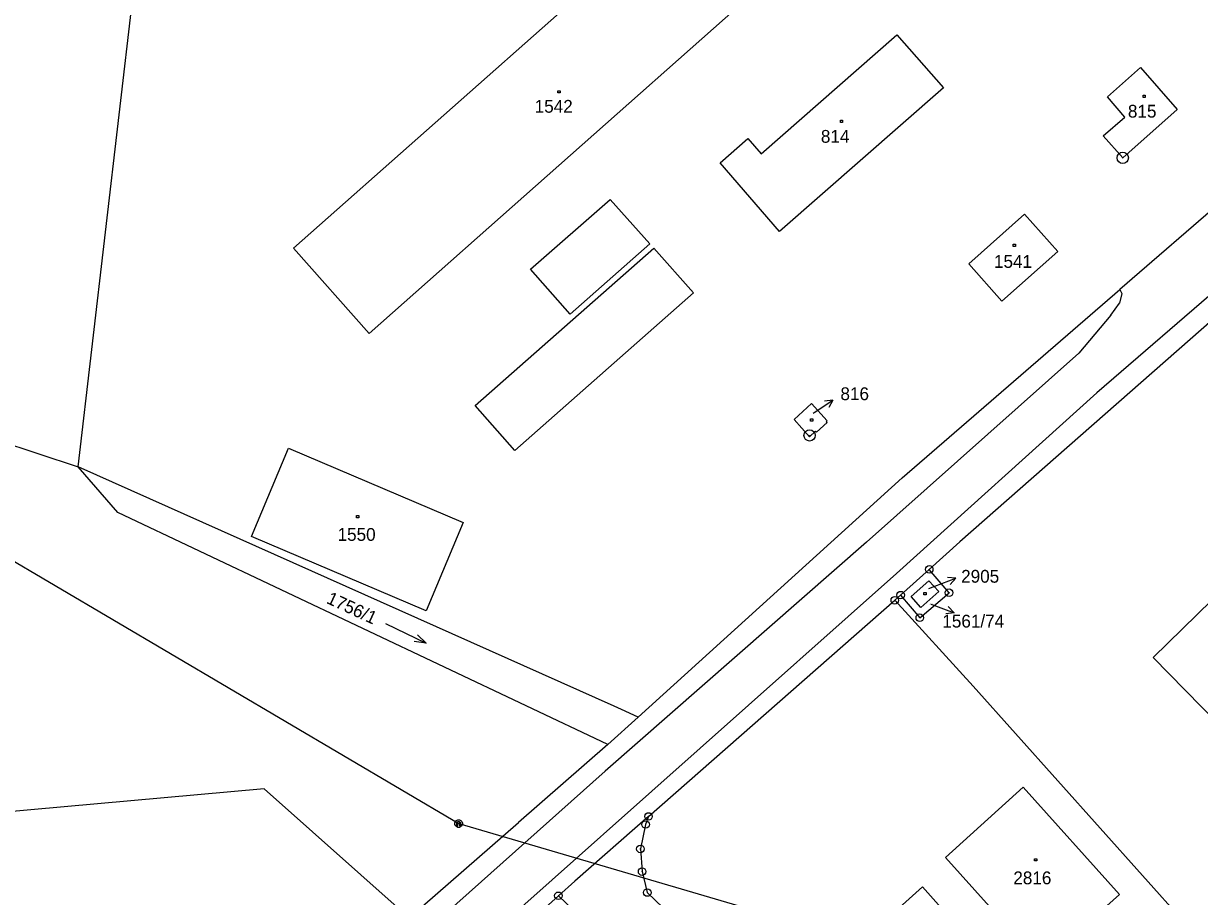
# Model space of a CAD drawing. Extents: x -795483 to -789093, y -1112258 to -1108741.
# Drawn here: x -793221.7 to -793065.6, y -1110577.6 to -1110461.6 of the extents above; entities that cross this region are included whole.
import ezdxf

# ---------------------------------------------------------------- set-up
doc = ezdxf.new("R2010")
doc.units = 0
for name, color, linetype in [('Komunikace', 7, 'Continuous'), ('Vrstva 1', 7, 'Continuous'), ('Vrstva 12', 7, 'Continuous'), ('Vrstva 14', 7, 'Continuous'), ('Vrstva 15', 7, 'Continuous'), ('Vrstva 16', 7, 'Continuous'), ('Vrstva 2', 7, 'Continuous'), ('Vrstva 23', 7, 'Continuous'), ('Vrstva 25', 7, 'Continuous'), ('Vrstva 26', 7, 'Continuous'), ('Vrstva 28', 7, 'Continuous')]:
    doc.layers.add(name, color=color, linetype=linetype)

msp = doc.modelspace()

# ---------------------------------------------------------------- linework, layer by layer
at = {"layer": 'Komunikace'}
for p, q in [((-793116.85, -1110513.37), (-793116.75, -1110513.3)), ((-793101.5, -1110536.66), (-793100.72, -1110536.37)), ((-793101.24, -1110538.78), (-793100.97, -1110538.87))]:
    msp.add_line(p, q, dxfattribs=at)
at = {"layer": 'Vrstva 1'}
for p, q in [((-793185.86, -1110491.48), (-793121.68, -1110434.61)), ((-793214.47, -1110520.52), (-793205.35, -1110442.23)), ((-793111.65, -1110445.93), (-793175.83, -1110502.8)), ((-793123.76, -1110478.94), (-793105.77, -1110463.14)), ((-793105.77, -1110463.14), (-793099.55, -1110470.19)), ((-793077.76, -1110471.38), (-793073.4, -1110467.48)), ((-793073.4, -1110467.48), (-793068.51, -1110473.05)), ((-793099.55, -1110470.19), (-793121.34, -1110489.26)), ((-793031.19, -1110472.26), (-793097.39, -1110530.49)), ((-793075.49, -1110474.05), (-793077.76, -1110471.38)), ((-793358.6, -1110473.21), (-793214.47, -1110520.52)), ((-793078.35, -1110476.55), (-793075.49, -1110474.05)), ((-793068.51, -1110473.05), (-793075.75, -1110479.47)), ((-793129.22, -1110480.15), (-793125.54, -1110476.92)), ((-793125.54, -1110476.92), (-793123.76, -1110478.94)), ((-793075.75, -1110479.47), (-793078.35, -1110476.55)), ((-793121.34, -1110489.26), (-793129.22, -1110480.15)), ((-793062.09, -1110484.82), (-793076.14, -1110496.98)), ((-793096.2, -1110493.55), (-793088.79, -1110486.96)), ((-793088.79, -1110486.96), (-793084.38, -1110491.92)), ((-793175.83, -1110502.8), (-793185.86, -1110491.48)), ((-793084.38, -1110491.92), (-793091.8, -1110498.51)), ((-793091.8, -1110498.51), (-793096.2, -1110493.55)), ((-793105.04, -1110521.99), (-793076.14, -1110496.98)), ((-793119.4, -1110514.22), (-793117.07, -1110512.1)), ((-793117.07, -1110512.1), (-793115.01, -1110514.42)), ((-793117.34, -1110516.53), (-793119.4, -1110514.22)), ((-793115.02, -1110514.63), (-793116.43, -1110515.91)), ((-793115.01, -1110514.42), (-793115.12, -1110514.52)), ((-793115.12, -1110514.52), (-793115.02, -1110514.63)), ((-793116.53, -1110515.8), (-793117.34, -1110516.53)), ((-793116.43, -1110515.91), (-793116.53, -1110515.8)), ((-793191.46, -1110529.77), (-793186.55, -1110518.06)), ((-793186.55, -1110518.06), (-793163.36, -1110527.92)), ((-793143.29, -1110552.32), (-793214.47, -1110520.52)), ((-793209.19, -1110526.6), (-793214.47, -1110520.52)), ((-793105.04, -1110521.99), (-793140.09, -1110553.75)), ((-793144.14, -1110557.41), (-793209.19, -1110526.6)), ((-793163.36, -1110527.92), (-793168.27, -1110539.63)), ((-793168.27, -1110539.63), (-793191.46, -1110529.77)), ((-793101.45, -1110534.14), (-793097.39, -1110530.49)), ((-793105.25, -1110537.56), (-793101.45, -1110534.14)), ((-793103.86, -1110537.76), (-793101.48, -1110535.66)), ((-793101.48, -1110535.66), (-793100.19, -1110537.08)), ((-793138.73, -1110566.96), (-793106.02, -1110538.25)), ((-793106.02, -1110538.25), (-793105.25, -1110537.56)), ((-793106.02, -1110538.25), (-793095.6, -1110549.66)), ((-793102.56, -1110539.21), (-793103.86, -1110537.76)), ((-793100.19, -1110537.08), (-793102.56, -1110539.21)), ((-793039.37, -1110612.55), (-793095.6, -1110549.66)), ((-793142.33, -1110552.75), (-793143.29, -1110552.32)), ((-793140.09, -1110553.75), (-793144.14, -1110557.41)), ((-793140.09, -1110553.75), (-793142.33, -1110552.75)), ((-793144.14, -1110557.41), (-793156, -1110567.76)), ((-793189.78, -1110563.28), (-793241.7, -1110567.94)), ((-793189.78, -1110563.28), (-793170.54, -1110580.44)), ((-793099.29, -1110572.42), (-793088.95, -1110563.08)), ((-793088.95, -1110563.08), (-793076.18, -1110577.31)), ((-793170.54, -1110580.44), (-793156, -1110567.76)), ((-793138.73, -1110566.96), (-793148.51, -1110575.54)), ((-793139.12, -1110568.03), (-793139.81, -1110571.28)), ((-793138.73, -1110566.96), (-793139.12, -1110568.03)), ((-793139.81, -1110571.28), (-793139.58, -1110574.29)), ((-793086.51, -1110586.58), (-793099.29, -1110572.42)), ((-793139.58, -1110574.29), (-793138.89, -1110577.07)), ((-793148.51, -1110575.54), (-793150.7, -1110577.5)), ((-793138.89, -1110577.07), (-793071.66, -1110641.02)), ((-793102.36, -1110576.32), (-793112.91, -1110585.75)), ((-793089.58, -1110590.55), (-793102.36, -1110576.32)), ((-793076.18, -1110577.31), (-793086.51, -1110586.58)), ((-793200.35, -1110622.01), (-793150.7, -1110577.5)), ((-793150.7, -1110577.5), (-793146.74, -1110581.25))]:
    msp.add_line(p, q, dxfattribs=at)
for points in [[(-793071.7, -1110545.86), (-793063.16, -1110554.59), (-793045.67, -1110537.5), (-793054.24, -1110528.75), (-793071.7, -1110545.86)], [(-793105.25, -1110537.56), (-793102.7, -1110540.56), (-793098.81, -1110537.24), (-793101.45, -1110534.14)]]:
    msp.add_lwpolyline(points, dxfattribs=at)
at = {"layer": 'Vrstva 12'}
for p, q in [((-793251.74, -1110516.12), (-793163.94, -1110567.91)), ((-793163.94, -1110567.91), (-793072, -1110594.84))]:
    msp.add_line(p, q, dxfattribs=at)
at = {"layer": 'Vrstva 16'}
for p, q in [((-793116.75, -1110513.3), (-793114.24, -1110511.66)), ((-793114.24, -1110511.66), (-793115.35, -1110511.78)), ((-793114.24, -1110511.66), (-793114.8, -1110512.62)), ((-793097.91, -1110535.32), (-793099.02, -1110535.21)), ((-793100.72, -1110536.37), (-793097.91, -1110535.32)), ((-793097.91, -1110535.32), (-793098.67, -1110536.14)), ((-793100.97, -1110538.87), (-793098.15, -1110539.9)), ((-793098.15, -1110539.9), (-793099.26, -1110540.03)), ((-793098.15, -1110539.9), (-793098.92, -1110539.09))]:
    msp.add_line(p, q, dxfattribs=at)
at = {"layer": 'Vrstva 2'}
for p, q in [((-793154.4, -1110494.25), (-793143.84, -1110485.01)), ((-793143.84, -1110485.01), (-793138.57, -1110490.9)), ((-793161.74, -1110512.39), (-793138.04, -1110491.49)), ((-793138.57, -1110490.9), (-793149.14, -1110500.22)), ((-793138.04, -1110491.49), (-793132.76, -1110497.39)), ((-793055.29, -1110490.03), (-793079.17, -1110510.69)), ((-793149.14, -1110500.22), (-793154.4, -1110494.25)), ((-793132.76, -1110497.39), (-793156.49, -1110518.36)), ((-793075.86, -1110497.49), (-793076.17, -1110498.76)), ((-793076.14, -1110496.98), (-793075.86, -1110497.49)), ((-793077.34, -1110500.35), (-793076.17, -1110498.76)), ((-793077.34, -1110500.35), (-793081.56, -1110505.43)), ((-793081.56, -1110505.43), (-793109.77, -1110530.52)), ((-793079.17, -1110510.69), (-793105.78, -1110534.67)), ((-793156.49, -1110518.36), (-793161.74, -1110512.39)), ((-793109.77, -1110530.52), (-793144.5, -1110560.94)), ((-793105.78, -1110534.67), (-793176.06, -1110597.19)), ((-793144.5, -1110560.94), (-793181.27, -1110593.75))]:
    msp.add_line(p, q, dxfattribs=at)
at = {"layer": 'Vrstva 23'}
for p, q in [((-793173.68, -1110541.31), (-793168.28, -1110543.93)), ((-793168.28, -1110543.93), (-793169.41, -1110542.82)), ((-793168.28, -1110543.93), (-793169.85, -1110543.72))]:
    msp.add_line(p, q, dxfattribs=at)
at = {"layer": 'Vrstva 25'}
for p, q in [((-793150.78, -1110470.56), (-793150.48, -1110470.56)), ((-793150.78, -1110470.86), (-793150.78, -1110470.56)), ((-793150.48, -1110470.86), (-793150.78, -1110470.86)), ((-793150.48, -1110470.56), (-793150.48, -1110470.86)), ((-793073.05, -1110471.16), (-793072.75, -1110471.16)), ((-793073.05, -1110471.46), (-793073.05, -1110471.16)), ((-793072.75, -1110471.16), (-793072.75, -1110471.46)), ((-793072.75, -1110471.46), (-793073.05, -1110471.46)), ((-793113.25, -1110474.47), (-793112.95, -1110474.47)), ((-793113.25, -1110474.77), (-793113.25, -1110474.47)), ((-793112.95, -1110474.77), (-793113.25, -1110474.77)), ((-793112.95, -1110474.47), (-793112.95, -1110474.77)), ((-793090.31, -1110490.95), (-793090.01, -1110490.95)), ((-793090.31, -1110491.25), (-793090.31, -1110490.95)), ((-793090.01, -1110491.25), (-793090.31, -1110491.25)), ((-793090.01, -1110490.95), (-793090.01, -1110491.25)), ((-793117.22, -1110514.14), (-793116.92, -1110514.14)), ((-793117.22, -1110514.44), (-793117.22, -1110514.14)), ((-793116.92, -1110514.44), (-793117.22, -1110514.44)), ((-793116.92, -1110514.14), (-793116.92, -1110514.44)), ((-793177.51, -1110526.99), (-793177.21, -1110526.99)), ((-793177.51, -1110527.29), (-793177.51, -1110526.99)), ((-793177.21, -1110527.29), (-793177.51, -1110527.29)), ((-793177.21, -1110526.99), (-793177.21, -1110527.29)), ((-793102.16, -1110537.2), (-793101.86, -1110537.2)), ((-793102.16, -1110537.5), (-793102.16, -1110537.2)), ((-793101.86, -1110537.5), (-793102.16, -1110537.5)), ((-793101.86, -1110537.2), (-793101.86, -1110537.5)), ((-793087.47, -1110572.57), (-793087.17, -1110572.57)), ((-793087.47, -1110572.87), (-793087.47, -1110572.57)), ((-793087.17, -1110572.57), (-793087.17, -1110572.87)), ((-793087.17, -1110572.87), (-793087.47, -1110572.87))]:
    msp.add_line(p, q, dxfattribs=at)
at = {"layer": 'Vrstva 26'}
for p, q in [((-793164.44, -1110567.81), (-793164.34, -1110567.61)), ((-793164.44, -1110568.01), (-793164.44, -1110567.81)), ((-793164.34, -1110568.21), (-793164.44, -1110568.01)), ((-793164.34, -1110567.61), (-793164.24, -1110567.51)), ((-793164.24, -1110567.51), (-793164.04, -1110567.41)), ((-793164.24, -1110567.71), (-793164.24, -1110568.11)), ((-793164.04, -1110567.41), (-793163.84, -1110567.41)), ((-793164.04, -1110568.21), (-793164.04, -1110567.61)), ((-793164.04, -1110567.61), (-793163.84, -1110567.61)), ((-793163.84, -1110567.41), (-793163.64, -1110567.51)), ((-793163.84, -1110567.61), (-793163.84, -1110568.21)), ((-793163.64, -1110567.51), (-793163.54, -1110567.61)), ((-793163.64, -1110568.11), (-793163.64, -1110567.71)), ((-793163.54, -1110567.61), (-793163.44, -1110567.81)), ((-793163.44, -1110568.01), (-793163.54, -1110568.21)), ((-793163.44, -1110567.81), (-793163.44, -1110568.01)), ((-793164.24, -1110568.31), (-793164.34, -1110568.21)), ((-793164.24, -1110568.11), (-793164.04, -1110568.21)), ((-793164.04, -1110568.41), (-793164.24, -1110568.31)), ((-793163.84, -1110568.41), (-793164.04, -1110568.41)), ((-793163.84, -1110568.21), (-793163.64, -1110568.11)), ((-793163.64, -1110568.31), (-793163.84, -1110568.41)), ((-793163.54, -1110568.21), (-793163.64, -1110568.31))]:
    msp.add_line(p, q, dxfattribs=at)
at = {"layer": 'Vrstva 28'}
for centre, radius in [((-793075.75, -1110479.47), 0.75), ((-793075.75, -1110479.47), 0.01), ((-793117.34, -1110516.34), 0.75), ((-793117.34, -1110516.34), 0.01), ((-793101.45, -1110534.14), 0.5), ((-793101.45, -1110534.14), 0.01), ((-793098.81, -1110537.24), 0.5), ((-793106.02, -1110538.25), 0.5), ((-793106.02, -1110538.25), 0.01), ((-793105.25, -1110537.56), 0.5), ((-793105.25, -1110537.56), 0.01), ((-793098.81, -1110537.24), 0.01), ((-793102.7, -1110540.56), 0.5), ((-793102.7, -1110540.56), 0.01), ((-793138.73, -1110566.96), 0.5), ((-793139.12, -1110568.03), 0.5), ((-793139.12, -1110568.03), 0.01), ((-793138.73, -1110566.96), 0.01), ((-793139.81, -1110571.28), 0.5), ((-793139.81, -1110571.28), 0.01), ((-793139.58, -1110574.29), 0.5), ((-793139.58, -1110574.29), 0.01), ((-793150.7, -1110577.5), 0.5), ((-793138.89, -1110577.07), 0.5), ((-793138.89, -1110577.07), 0.01), ((-793150.7, -1110577.5), 0.01)]:
    msp.add_circle(centre, radius, dxfattribs=at)

# ---------------------------------------------------------------- texts
at = {"layer": 'Vrstva 14'}
msp.add_text('1756/1', height=1.7, rotation=335.2432, dxfattribs=at).set_placement((-793181.62, -1110538.58))
msp.add_text('1561/74', height=0.1, dxfattribs=at).set_placement((-793101.51, -1110538.78))
at = {"layer": 'Vrstva 15'}
for s, height, p in [('1542', 1.7, (-793153.85, -1110473.48)), ('815', 1.7, (-793075.06, -1110474.13)), ('814', 1.7, (-793115.84, -1110477.47)), ('1541', 1.7, (-793092.85, -1110494.09)), ('816', 0.1, (-793116.85, -1110513.37)), ('1550', 1.7, (-793180.03, -1110530.35)), ('2905', 0.1, (-793101.5, -1110536.66)), ('2816', 1.7, (-793090.28, -1110575.97))]:
    msp.add_text(s, height=height, dxfattribs=at).set_placement(p)
at = {"layer": 'Vrstva 16'}
for s, p in [('816', (-793113.24, -1110511.66)), ('2905', (-793097.21, -1110535.91)), ('1561/74', (-793099.71, -1110541.87))]:
    msp.add_text(s, height=1.7, dxfattribs=at).set_placement(p)

doc.saveas('drawing.dxf')
